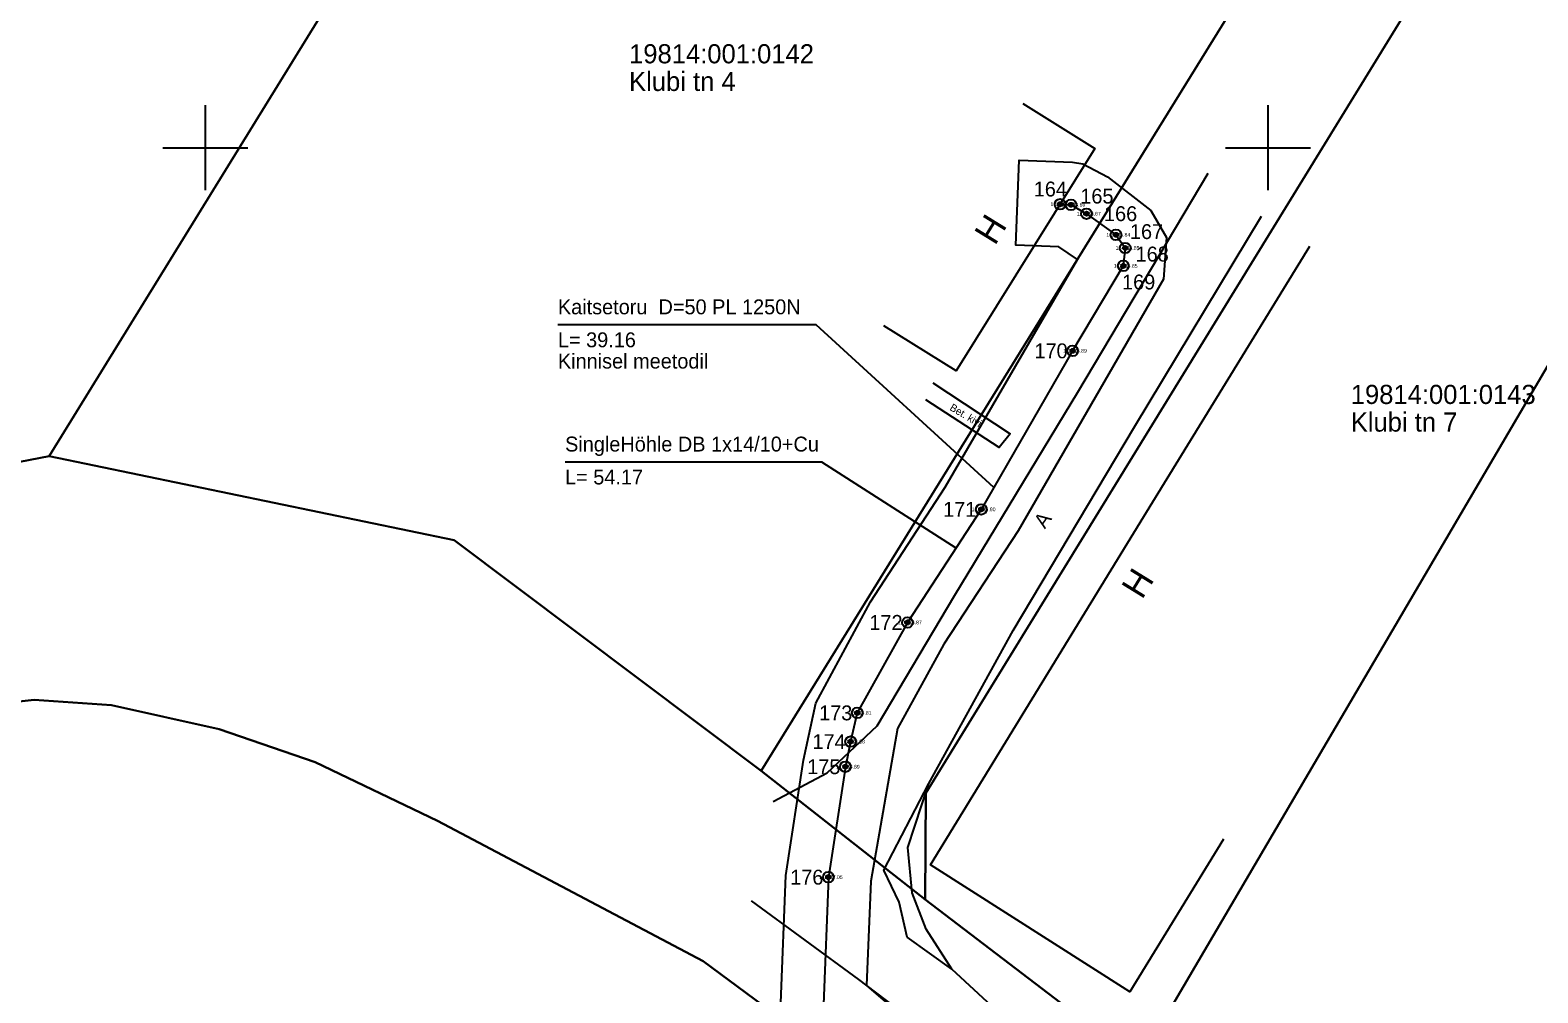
# Model space of a CAD drawing. Extents: x 532028 to 533559, y 6581810 to 6583914.
# Drawn here: x 532941.8 to 533012.7, y 6583360.3 to 6583405.5 of the extents above; entities that cross this region are included whole.
import ezdxf

# ---------------------------------------------------------------- set-up
doc = ezdxf.new("R2010")
doc.units = 0
for name, color, linetype in [('HOONE', 7, 'Continuous'), ('KOORDPUNKT', 7, 'Continuous'), ('MOOTKORG-EH2000', 7, 'Continuous'), ('MOOTMPUNKT', 7, 'Continuous'), ('MOOTNR', 7, 'Continuous'), ('MOOTPIIR', 7, 'Continuous'), ('PIIR', 7, 'Continuous'), ('SITRASS', 7, 'Continuous'), ('TEE', 7, 'Continuous'), ('VORK', 7, 'Continuous')]:
    doc.layers.add(name, color=color, linetype=linetype)

msp = doc.modelspace()

# ---------------------------------------------------------------- linework, layer by layer
at = {"layer": 'HOONE'}
for points in [[(532988.46, 6583402.087), (532991.853, 6583399.969), (532985.324, 6583389.506), (532981.931, 6583391.624)], [(532997.911, 6583367.489), (532993.505, 6583360.297), (532984.117, 6583366.276), (532994.155, 6583382.665), (533001.968, 6583395.369)]]:
    msp.add_lwpolyline(points, dxfattribs=at)
at = {"layer": 'KOORDPUNKT'}
for centre, radius in [((532990.215, 6583397.344), 0.25), ((532990.215, 6583397.344), 0.025), ((532990.215, 6583397.344), 0.0221), ((532990.215, 6583397.344), 0.0191), ((532990.215, 6583397.344), 0.0161), ((532990.215, 6583397.344), 0.0132), ((532990.215, 6583397.344), 0.0102), ((532990.215, 6583397.344), 0.00726), ((532990.215, 6583397.344), 0.0043), ((532990.734, 6583397.318), 0.25), ((532990.734, 6583397.318), 0.025), ((532990.734, 6583397.318), 0.0221), ((532990.734, 6583397.318), 0.0191), ((532990.734, 6583397.318), 0.0161), ((532990.734, 6583397.318), 0.0132), ((532990.734, 6583397.318), 0.0102), ((532990.734, 6583397.318), 0.00726), ((532990.734, 6583397.318), 0.0043), ((532991.463, 6583396.9), 0.25), ((532991.463, 6583396.9), 0.025), ((532991.463, 6583396.9), 0.0221), ((532991.463, 6583396.9), 0.0191), ((532991.463, 6583396.9), 0.0161), ((532991.463, 6583396.9), 0.0132), ((532991.463, 6583396.9), 0.0102), ((532991.463, 6583396.9), 0.00726), ((532991.463, 6583396.9), 0.0043), ((532992.847, 6583395.907), 0.25), ((532992.847, 6583395.907), 0.025), ((532992.847, 6583395.907), 0.0221), ((532992.847, 6583395.907), 0.0191), ((532992.847, 6583395.907), 0.0161), ((532992.847, 6583395.907), 0.0132), ((532992.847, 6583395.907), 0.0102), ((532992.847, 6583395.907), 0.00726), ((532992.847, 6583395.907), 0.0043), ((532993.282, 6583395.287), 0.25), ((532993.282, 6583395.287), 0.025), ((532993.282, 6583395.287), 0.0221), ((532993.282, 6583395.287), 0.0191), ((532993.282, 6583395.287), 0.0161), ((532993.282, 6583395.287), 0.0132), ((532993.282, 6583395.287), 0.0102), ((532993.282, 6583395.287), 0.00726), ((532993.282, 6583395.287), 0.0043), ((532993.193, 6583394.445), 0.25), ((532993.193, 6583394.445), 0.025), ((532993.193, 6583394.445), 0.0221), ((532993.193, 6583394.445), 0.0191), ((532993.193, 6583394.445), 0.0161), ((532993.193, 6583394.445), 0.0132), ((532993.193, 6583394.445), 0.0102), ((532993.193, 6583394.445), 0.00726), ((532993.193, 6583394.445), 0.0043), ((532990.808, 6583390.449), 0.25), ((532990.808, 6583390.449), 0.025), ((532990.808, 6583390.449), 0.0221), ((532990.808, 6583390.449), 0.0191), ((532990.808, 6583390.449), 0.0161), ((532990.808, 6583390.449), 0.0132), ((532990.808, 6583390.449), 0.0102), ((532990.808, 6583390.449), 0.00726), ((532990.808, 6583390.449), 0.0043), ((532986.51, 6583382.994), 0.25), ((532986.51, 6583382.994), 0.025), ((532986.51, 6583382.994), 0.0221), ((532986.51, 6583382.994), 0.0191), ((532986.51, 6583382.994), 0.0161), ((532986.51, 6583382.994), 0.0132), ((532986.51, 6583382.994), 0.0102), ((532986.51, 6583382.994), 0.00726), ((532986.51, 6583382.994), 0.0043), ((532983.041, 6583377.676), 0.25), ((532983.041, 6583377.676), 0.025), ((532983.041, 6583377.676), 0.0221), ((532983.041, 6583377.676), 0.0191), ((532983.041, 6583377.676), 0.0161), ((532983.041, 6583377.676), 0.0132), ((532983.041, 6583377.676), 0.0102), ((532983.041, 6583377.676), 0.00726), ((532983.041, 6583377.676), 0.0043), ((532980.676, 6583373.423), 0.25), ((532980.676, 6583373.423), 0.025), ((532980.676, 6583373.423), 0.0221), ((532980.676, 6583373.423), 0.0191), ((532980.676, 6583373.423), 0.0161), ((532980.676, 6583373.423), 0.0132), ((532980.676, 6583373.423), 0.0102), ((532980.676, 6583373.423), 0.00726), ((532980.676, 6583373.423), 0.0043), ((532980.363, 6583372.071), 0.25), ((532980.363, 6583372.071), 0.025), ((532980.363, 6583372.071), 0.0221), ((532980.363, 6583372.071), 0.0191), ((532980.363, 6583372.071), 0.0161), ((532980.363, 6583372.071), 0.0132), ((532980.363, 6583372.071), 0.0102), ((532980.363, 6583372.071), 0.00726), ((532980.363, 6583372.071), 0.0043), ((532980.117, 6583370.891), 0.25), ((532980.117, 6583370.891), 0.025), ((532980.117, 6583370.891), 0.0221), ((532980.117, 6583370.891), 0.0191), ((532980.117, 6583370.891), 0.0161), ((532980.117, 6583370.891), 0.0132), ((532980.117, 6583370.891), 0.0102), ((532980.117, 6583370.891), 0.00726), ((532980.117, 6583370.891), 0.0043), ((532979.317, 6583365.696), 0.25), ((532979.317, 6583365.696), 0.025), ((532979.317, 6583365.696), 0.0221), ((532979.317, 6583365.696), 0.0191), ((532979.317, 6583365.696), 0.0161), ((532979.317, 6583365.696), 0.0132), ((532979.317, 6583365.696), 0.0102), ((532979.317, 6583365.696), 0.00726), ((532979.317, 6583365.696), 0.0043)]:
    msp.add_circle(centre, radius, dxfattribs=at)
at = {"layer": 'MOOTMPUNKT'}
for centre in [(532990.215, 6583397.344), (532990.734, 6583397.318), (532991.463, 6583396.9), (532992.847, 6583395.907), (532993.282, 6583395.287), (532993.193, 6583394.445), (532990.808, 6583390.449), (532986.51, 6583382.994), (532983.041, 6583377.676), (532980.676, 6583373.423), (532980.363, 6583372.071), (532980.117, 6583370.891), (532979.317, 6583365.696)]:
    msp.add_circle(centre, 0.1, dxfattribs=at)
at = {"layer": 'MOOTPIIR'}
msp.add_lwpolyline([(532977.082, 6583359.79), (532977.322, 6583365.78), (532978.143, 6583371.195), (532978.734, 6583373.881), (532981.291, 6583378.649), (532984.805, 6583384.037), (532991.038, 6583394.745), (532990.16, 6583395.341), (532988.143, 6583395.42), (532988.3, 6583399.417), (532990.808, 6583399.318), (532991.284, 6583399.242), (532992.457, 6583398.634), (532994.493, 6583397.05), (532995.218, 6583395.784), (532995.087, 6583393.818), (532988.243, 6583381.991), (532984.754, 6583376.647), (532982.563, 6583372.691), (532981.314, 6583365.507), (532981.117, 6583360.596), (532984.433, 6583357.747)], dxfattribs=at)
at = {"layer": 'PIIR'}
for points in [[(532938.83, 6583609.54), (532895.88, 6583508.27), (532900.48, 6583506.32), (532898.14, 6583500.79), (532893.54, 6583502.75), (532884.72, 6583481.95), (532934.44, 6583461.85), (532919.04, 6583423.76), (532901.54, 6583380.45), (532909.56, 6583379.1), (532942.65, 6583385.49), (532970.7, 6583430.97), (532989.6, 6583461.62), (532996.57, 6583457.16), (533001.82, 6583465.67), (533014.71, 6583463.9), (533049.34, 6583487.67), (532995.64, 6583570.6), (533000.98, 6583583.19)], [(533088.77, 6583471.37), (533082.16, 6583479.5), (533069.9, 6583466.41), (533035.27, 6583442.65), (533030.64, 6583435.36), (533020.84, 6583419.43), (533007.03, 6583420.65), (533001.43, 6583411.59), (532976.16, 6583370.7), (532983.87, 6583364.64), (532983.9, 6583369.64), (533010.67, 6583413.22), (533019.66, 6583414.86), (533026.02, 6583410.88), (533042.72, 6583434.46), (533061.29, 6583449.03)], [(533064.18, 6583422.26), (533042.72, 6583434.46), (533026.02, 6583410.88), (533023.38, 6583407.16), (532993.92, 6583356.98), (533015.67, 6583349.06), (533024.91, 6583364.02), (533028.07, 6583361.93), (533031.13, 6583359.89), (533035.57, 6583356.95), (533048.16, 6583348.29), (533066.94, 6583376.29), (533043.19, 6583392.75)], [(533001.43, 6583411.59), (532977.69, 6583426.56), (532970.7, 6583430.97), (532942.65, 6583385.49), (532961.71, 6583381.54), (532976.16, 6583370.7)], [(533026.02, 6583410.88), (533019.66, 6583414.86), (533010.67, 6583413.22), (532983.9, 6583369.64), (532983.87, 6583364.64), (532993.92, 6583356.98), (533023.38, 6583407.16)]]:
    msp.add_lwpolyline(points, close=True, dxfattribs=at)
for points in [[(533011.25, 6583300.05), (533002.64, 6583345.57), (532993.92, 6583356.98), (532983.87, 6583364.64), (532976.16, 6583370.7), (532961.71, 6583381.54), (532942.65, 6583385.49), (532909.56, 6583379.1)], [(532936.76, 6583373.45), (532941.95, 6583374.04), (532945.58, 6583373.79), (532950.66, 6583372.66), (532955.17, 6583371.11), (532960.92, 6583368.34), (532973.42, 6583361.74), (532980.67, 6583356.39), (532984.66, 6583352.85), (532987.41, 6583350.08), (532989.71, 6583347.31), (532991.07, 6583345.17), (532993.18, 6583340.75), (532993.7, 6583339.36), (532995.74, 6583331.68), (532997.16, 6583324.81)], [(532997.16, 6583324.81), (532995.74, 6583331.68), (532993.7, 6583339.36), (532993.18, 6583340.75), (532991.07, 6583345.17), (532989.71, 6583347.31), (532987.41, 6583350.08), (532984.66, 6583352.85), (532980.67, 6583356.39), (532973.42, 6583361.74), (532960.92, 6583368.34), (532955.17, 6583371.11), (532950.66, 6583372.66), (532945.58, 6583373.79), (532941.95, 6583374.04), (532936.76, 6583373.45)]]:
    msp.add_lwpolyline(points, dxfattribs=at)
at = {"layer": 'SITRASS'}
for points in [[(532990.215, 6583397.344), (532990.734, 6583397.318), (532991.463, 6583396.9), (532992.847, 6583395.907), (532993.282, 6583395.287), (532993.193, 6583394.445), (532990.808, 6583390.449), (532986.51, 6583382.994), (532983.041, 6583377.676), (532980.676, 6583373.423), (532980.363, 6583372.071), (532980.117, 6583370.891), (532979.317, 6583365.696), (532979.084, 6583359.714), (532983.134, 6583356.225), (532985.526, 6583353.626), (532987.291, 6583352.128), (532988.093, 6583351.538)], [(532993.282, 6583395.287), (532993.193, 6583394.445), (532990.808, 6583390.449), (532986.51, 6583382.994), (532983.041, 6583377.676), (532980.676, 6583373.423), (532980.363, 6583372.071), (532980.117, 6583370.891), (532979.317, 6583365.696), (532979.084, 6583359.714)], [(532987.1, 6583384.017), (532978.74, 6583391.668), (532966.59, 6583391.668)], [(532985.323, 6583381.175), (532979.008, 6583385.215), (532966.928, 6583385.215)]]:
    msp.add_lwpolyline(points, dxfattribs=at)
at = {"layer": 'TEE'}
for points in [[(532976.716, 6583369.249), (532979.257, 6583370.599), (532981.613, 6583372.819), (532985.27, 6583378.954), (532991.051, 6583388.501), (532997.182, 6583398.813)], [(533015.533, 6583348.478), (533015.135, 6583348.205), (533007.841, 6583349.562), (533005.922, 6583350.271), (533000.932, 6583351.693), (532996.852, 6583352.361), (532994.155, 6583352.482), (532993.013, 6583353.761), (532989.936, 6583356.922), (532985.132, 6583361.363), (532983.02, 6583362.88), (532982.646, 6583364.521), (532981.919, 6583366.019), (532984.042, 6583370.099), (532988.013, 6583377.302), (532993.72, 6583386.882), (532999.699, 6583396.781)], [(532984.238, 6583388.937), (532987.867, 6583386.545), (532987.348, 6583385.898), (532983.907, 6583388.145)], [(532985.132, 6583361.363), (532983.912, 6583363.256), (532983.255, 6583364.966), (532983.048, 6583367.093), (532984.042, 6583370.099)], [(533001.035, 6583323.186), (532999.169, 6583332.026), (532997.979, 6583336.967), (532996.333, 6583342.286), (532993.39, 6583348.13), (532990.539, 6583351.8), (532987.717, 6583354.775), (532983.221, 6583359.003), (532980.743, 6583360.878), (532975.699, 6583364.58)]]:
    msp.add_lwpolyline(points, dxfattribs=at)
at = {"layer": 'VORK'}
for p, q in [((532950, 6583402), (532950, 6583398)), ((533000, 6583402), (533000, 6583398)), ((532948, 6583400), (532952, 6583400)), ((532998, 6583400), (533002, 6583400))]:
    msp.add_line(p, q, dxfattribs=at)

# ---------------------------------------------------------------- texts
at = {"layer": 'HOONE'}
for p in [(532987.151, 6583395.364), (532994.073, 6583378.718)]:
    msp.add_text('H', height=1.2, rotation=58.33904, dxfattribs=at).set_placement(p)
at = {"layer": 'KOORDPUNKT'}
for s, p in [('164 ', (532988.979, 6583397.709)), ('165 ', (532991.17, 6583397.377)), ('166 ', (532992.284, 6583396.55)), ('167 ', (532993.505, 6583395.707)), ('168 ', (532993.772, 6583394.651)), ('169 ', (532993.134, 6583393.336)), ('170 ', (532989.012, 6583390.099)), ('171 ', (532984.714, 6583382.644)), ('172 ', (532981.245, 6583377.326)), ('173 ', (532978.88, 6583373.072)), ('174 ', (532978.566, 6583371.721)), ('175 ', (532978.32, 6583370.541)), ('176 ', (532977.52, 6583365.346))]:
    msp.add_text(s, height=0.7, dxfattribs=at).set_placement(p)
at = {"layer": 'MOOTKORG-EH2000'}
for s, p in [(' 36.72', (532990.215, 6583397.257)), (' 36.69', (532990.734, 6583397.231)), (' 36.67', (532991.463, 6583396.812)), (' 36.84', (532992.847, 6583395.82)), (' 36.85', (532993.282, 6583395.199)), (' 36.85', (532993.193, 6583394.357)), (' 36.89', (532990.808, 6583390.362)), (' 36.90', (532986.51, 6583382.907)), (' 36.87', (532983.041, 6583377.589)), (' 36.81', (532980.676, 6583373.335)), (' 36.88', (532980.363, 6583371.983)), (' 36.89', (532980.117, 6583370.803)), (' 37.05', (532979.317, 6583365.609))]:
    msp.add_text(s, height=0.175, dxfattribs=at).set_placement(p)
at = {"layer": 'MOOTNR'}
for s, p in [('128 ', (532989.766, 6583397.257)), ('127 ', (532990.285, 6583397.231)), ('126 ', (532991.014, 6583396.812)), ('125 ', (532992.398, 6583395.82)), ('124 ', (532992.832, 6583395.199)), ('123 ', (532992.744, 6583394.357)), ('122 ', (532990.359, 6583390.362)), ('121 ', (532986.061, 6583382.907)), ('120 ', (532982.592, 6583377.589)), ('119 ', (532980.227, 6583373.335)), ('118 ', (532979.914, 6583371.983)), ('117 ', (532979.668, 6583370.803)), ('116 ', (532978.868, 6583365.609))]:
    msp.add_text(s, height=0.175, dxfattribs=at).set_placement(p)
at = {"layer": 'PIIR'}
for s, p in [('19814:001:0142', (532969.939, 6583403.971)), ('Klubi tn 4', (532969.939, 6583402.671)), ('19814:001:0143', (533003.895, 6583387.95)), ('Klubi tn 7', (533003.895, 6583386.65))]:
    msp.add_text(s, height=0.9, dxfattribs=at).set_placement(p)
at = {"layer": 'SITRASS'}
for s, p in [('Kaitsetoru  D=50 PL 1250N', (532966.59, 6583392.168)), ('L= 39.16', (532966.59, 6583390.618)), ('Kinnisel meetodil', (532966.59, 6583389.618)), ('SingleHöhle DB 1x14/10+Cu', (532966.928, 6583385.715)), ('L= 54.17', (532966.928, 6583384.165))]:
    msp.add_text(s, height=0.7, dxfattribs=at).set_placement(p)
at = {"layer": 'TEE'}
for s, height, rotation, p in [('Bet. kivi', 0.35, 329.14309, (532984.993, 6583387.685)), ('A', 0.7, 55.13437, (532989.504, 6583382.046))]:
    msp.add_text(s, height=height, rotation=rotation, dxfattribs=at).set_placement(p)

doc.saveas('drawing.dxf')
